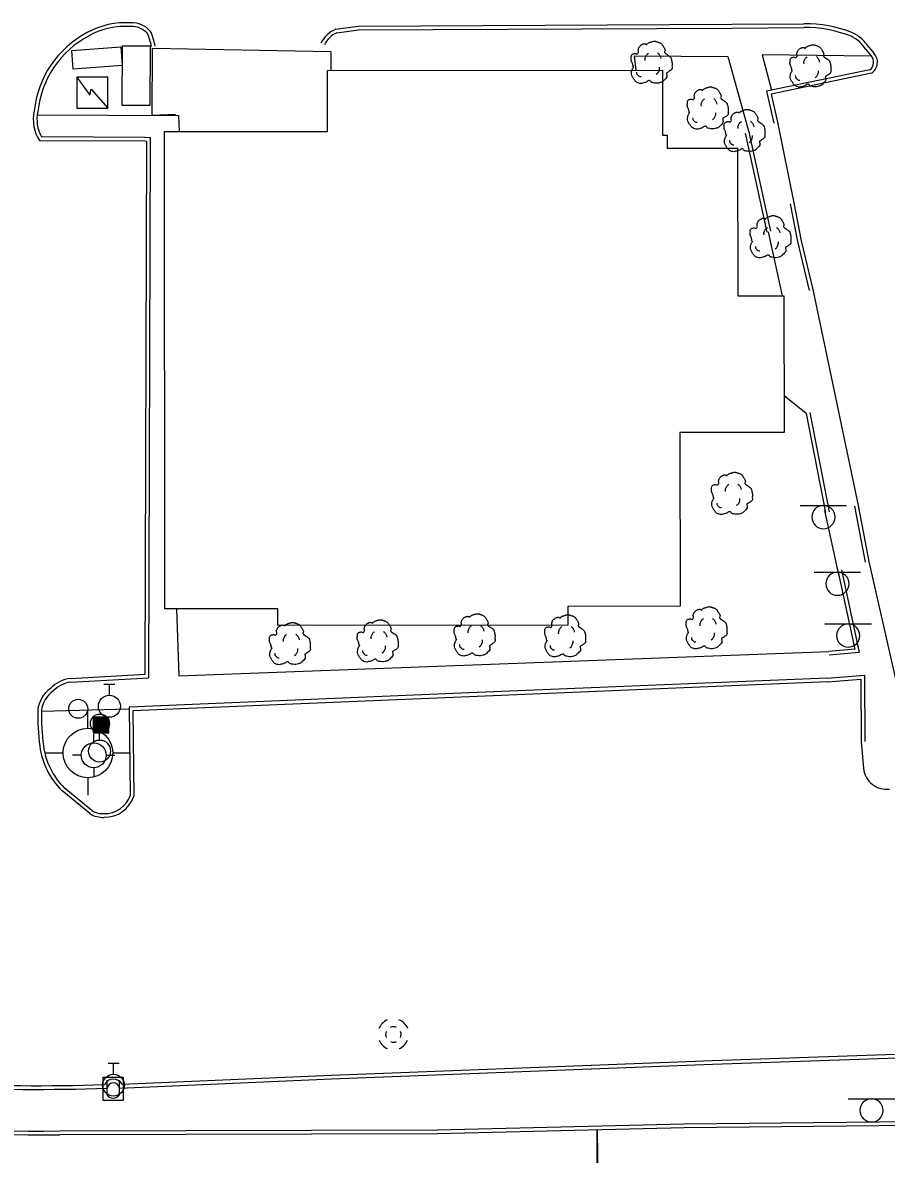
# Model space of a CAD drawing. Extents: x 2145380 to 2156929, y 139568 to 149130.
# Drawn here: x 2151727 to 2151866.2, y 143024.7 to 143207.1 of the extents above; entities that cross this region are included whole.
import ezdxf

# ---------------------------------------------------------------- set-up
doc = ezdxf.new("R2010")
doc.units = 0
for name, color, linetype in [('Default', 7, 'Continuous'), ('TOPO_Asphalt', 7, 'Continuous'), ('TOPO_Building', 7, 'Continuous'), ('TOPO_Concrete', 7, 'Continuous'), ('TOPO_Curb Back', 7, 'Continuous'), ('TOPO_DRAIN_Manhole', 7, 'Continuous'), ('TOPO_Misc', 7, 'Continuous'), ('TOPO_Misc Line', 7, 'Continuous'), ('TOPO_Sidewalk', 7, 'Continuous'), ('TOPO_Sign', 7, 'Continuous'), ('TOPO_Tree', 7, 'Continuous'), ('TOPO_Wall Freestanding', 7, 'Continuous'), ('TOPO_Water Fire Hydrant', 7, 'Continuous'), ('TOPO_Water Meter', 7, 'Continuous'), ('TOPO_Water Valve', 7, 'Continuous')]:
    doc.layers.add(name, color=color, linetype=linetype)

# ---------------------------------------------------------------- blocks, each defined once
blk = doc.blocks.new('MHEXST')
at = {"layer": 'TOPO_DRAIN_Manhole'}
for centre, radius, start, end in [((-0.14, 0.26), 12.7, 112.97475, 158.26364), ((-0.14, 0.26), 12.7, 22.07441, 68.69913), ((-0.08, 0.11), 6.35, 157.97219, 204.16105), ((-0.08, 0.11), 6.35, 66.19406, 113.69103), ((-0.08, 0.11), 6.35, 336.80229, 21.40458), ((-0.14, 0.26), 12.7, 202.6921, 248.19382), ((-0.08, 0.11), 6.35, 248.57914, 293.19947), ((-0.14, 0.26), 12.7, 291.79631, 337.30323)]:
    blk.add_arc(centre, radius, start, end, dxfattribs=at)
blk = doc.blocks.new('CB')
at = {"layer": 'TOPO_Misc'}
for p, q in [((-3.08, 2.99), (3.24, 2.99)), ((-3.08, 2.68), (3.24, 2.68)), ((-3.08, 2.36), (3.24, 2.36)), ((-3.08, 2.05), (3.24, 2.05)), ((-3.08, 1.73), (3.24, 1.73)), ((-3.08, 1.4), (3.24, 1.4)), ((-3.08, 1.1), (3.24, 1.1)), ((-3.08, 0.77), (3.24, 0.77)), ((-3.08, 0.46), (3.24, 0.46)), ((-3.08, 0.14), (3.24, 0.14)), ((-3.08, -0.17), (3.24, -0.17)), ((-3.08, -0.48), (3.24, -0.48)), ((-3.08, -0.8), (3.24, -0.8)), ((-3.08, -1.11), (3.26, -1.11)), ((-3.08, -1.43), (3.26, -1.43)), ((-3.08, -1.75), (3.26, -1.75)), ((-3.08, -2.07), (3.26, -2.07)), ((-3.08, -2.39), (3.26, -2.39)), ((-3.08, -2.7), (3.26, -2.7)), ((-3.08, -3.02), (3.26, -3.02))]:
    blk.add_line(p, q, dxfattribs=at)
blk.add_lwpolyline([(3.26, -3.29), (3.24, 3.05), (-3.09, 3.04), (-3.08, -3.3), (3.26, -3.29)], dxfattribs=at)
blk = doc.blocks.new('FIRHYD')
at = {"layer": 'TOPO_Water Fire Hydrant'}
for p, q in [((-0.02, 10.16), (-0.03, 17.34)), ((10.16, 0.02), (17.34, 0.03)), ((-10.16, -0.02), (-17.34, -0.03)), ((0.02, -10.16), (0.03, -17.34))]:
    blk.add_line(p, q, dxfattribs=at)
blk.add_circle((0, 0), 10.16, dxfattribs=at)
blk = doc.blocks.new('TREE')
at = {"layer": 'TOPO_Tree'}
for points in [[(-14.07, -0.4), (-14.17, 0.5), (-14.37, 1.38), (-14.6, 2.25), (-14.84, 3.17), (-15.47, 3.96), (-15.66, 4.9), (-15.8, 5.59), (-15.71, 6.31), (-15.66, 7.01), (-15.6, 7.91), (-15.72, 8.8), (-15.13, 9.66), (-14.62, 10.42), (-13.76, 10.49), (-13.02, 10.72), (-12.18, 10.98), (-11.06, 10), (-10.37, 10.72), (-9.4, 11.74), (-10.29, 13.28), (-9.84, 14.42), (-9.56, 15.15), (-9.32, 15.89), (-8.78, 16.54), (-8.18, 17.26), (-7.5, 17.68), (-6.67, 18.13), (-6.14, 18.41), (-5.61, 18.61), (-5.08, 18.66), (-4.55, 18.71), (-4.02, 18.54), (-3.49, 18.13)], [(-3.49, 17.6), (-3.07, 18.27), (-2.58, 18.8), (-1.9, 19.19), (-1.05, 19.68), (-0.19, 19.96), (0.74, 20.24), (1.62, 20.51), (2.51, 20.82), (3.39, 20.77), (4.1, 20.73), (4.8, 20.47), (5.51, 20.24), (6.43, 19.95), (7.32, 19.73), (8.15, 19.19), (9.36, 18.4), (10.02, 17.21), (10.8, 16.01), (11.24, 15.33), (11.58, 14.62), (11.86, 13.89), (12.17, 13.08), (11.37, 12.02), (11.86, 11.25), (12, 11.03), (12.18, 10.86), (12.39, 10.72), (12.91, 10.35), (13.45, 10.02), (13.97, 9.66), (14.7, 9.16), (15.41, 8.68), (16.09, 8.07), (16.7, 7.53), (16.93, 6.73), (17.15, 5.95), (17.59, 4.38), (17.71, 2.77), (17.68, 1.19), (17.65, -0.25), (17.83, -2.22), (16.62, -3.04), (15.47, -3.83), (14.31, -4.58), (13.16, -5.35)], [(-4.21, 5.09), (-4.46, 6.09), (-4.3, 7.21), (-3.84, 8.21), (-3.33, 9.34), (-2.71, 10.27), (-1.64, 10.97)], [(5.89, 11.15), (6.5, 10.68), (6.96, 10.17), (7.36, 9.5), (7.93, 8.56), (8.31, 7.6), (8.46, 6.56)], [(13.16, -5.34), (13.25, -5.81), (13.36, -6.28), (13.45, -6.75), (13.76, -8.52), (12.24, -10.03), (10.8, -11.51), (9.98, -12.34), (9.13, -12.77), (8.15, -13.1), (5.97, -13.83), (3.32, -13.56), (1.27, -13.1), (0.49, -12.92), (-0.06, -11.44), (-0.84, -11.51), (-2.04, -11.61), (-3.28, -12.78), (-4.55, -13.1), (-6.06, -13.47), (-7.77, -14.03), (-9.31, -13.62), (-11.36, -13.09), (-12.84, -11.41), (-14.07, -9.39), (-15.32, -7.35), (-15.61, -5.13), (-15.13, -3.04), (-14.87, -1.89), (-13.91, -0.75), (-13.54, 0.13)], [(-11.38, -4.46), (-11.47, -5.41), (-11.03, -6.32), (-10.09, -7.22), (-9.3, -7.97), (-8.49, -8.26), (-7.7, -8.14)], [(4.79, -6.29), (5.71, -5.66), (6.3, -4.92), (6.81, -3.91), (7.36, -2.81), (7.63, -1.7), (7.54, -0.6)]]:
    blk.add_open_spline(points, degree=3, dxfattribs=at)
blk = doc.blocks.new('WATVAL')
at = {"layer": 'Default'}
for p, q in [((-2.25, 9), (2.25, 9)), ((0, 4.5), (0, 9))]:
    blk.add_line(p, q, dxfattribs=at)
blk.add_circle((0, 0), 4.5, dxfattribs=at)
blk = doc.blocks.new('WTRMTR')
at = {"layer": 'Default'}
blk.add_circle((0, 0), 3.89, dxfattribs=at)

msp = doc.modelspace()

# ---------------------------------------------------------------- linework, layer by layer
at = {"layer": 'TOPO_Asphalt'}
for p, q in [((2151848.62, 143191.07), (2151851.29, 143178.06)), ((2151854.34, 143164.11), (2151861.66, 143129.27)), ((2151863.38, 143120.26), (2151869.1, 143094.95)), ((2151819.58, 143028.45), (2151820.06, 142997.22))]:
    msp.add_line(p, q, dxfattribs=at)
msp.add_lwpolyline([(2151862.14, 143091.24), (2151862.52, 143086.89)], dxfattribs=at)
msp.add_arc((2151866.22, 143087.26), 3.72, 185.7592, 277.7213, dxfattribs=at)
at = {"layer": 'TOPO_Building'}
msp.add_lwpolyline([(2151749.91, 143112.62), (2151749.83, 143189.58), (2151776.11, 143189.61), (2151776.1, 143199.42), (2151830.11, 143199.48), (2151830.13, 143189.01), (2151830.85, 143189.01), (2151830.85, 143186.87), (2151842.21, 143186.88), (2151842.23, 143163.08), (2151849.69, 143163.09), (2151849.71, 143141.07), (2151832.9, 143141.05), (2151832.93, 143113.03), (2151814.83, 143113.01), (2151814.83, 143110.01), (2151768.1, 143109.96), (2151768.1, 143112.63)], close=True, dxfattribs=at)
at = {"layer": 'TOPO_Concrete'}
msp.add_lwpolyline([(2151819.62, 142996.86), (2151819.53, 143013.1), (2151819.56, 143028.69)], dxfattribs=at)
at = {"layer": 'TOPO_Curb Back'}
for p, q in [((2151843.46, 143189.33), (2151846.93, 143173.36)), ((2151844.04, 143189.46), (2151847.51, 143173.49)), ((2151853.25, 143144.14), (2151856.36, 143128.14)), ((2151853.84, 143144.26), (2151856.95, 143128.25)), ((2151861.07, 143129.15), (2151862.79, 143120.14)), ((2151861.66, 143129.27), (2151863.38, 143120.26))]:
    msp.add_line(p, q, dxfattribs=at)
for points in [[(2151777.48, 143206.07), (2151781.07, 143206.58), (2151841.3, 143206.87), (2151852.89, 143206.96)], [(2151777.64, 143205.48), (2151781.12, 143205.98), (2151841.3, 143206.27), (2151852.9, 143206.36)], [(2151863.38, 143203.17), (2151864.19, 143202.19)], [(2151862.89, 143202.81), (2151863.73, 143201.79)], [(2151863.53, 143199.55), (2151846.89, 143196.08), (2151848.03, 143190.94)], [(2151863.77, 143198.98), (2151847.61, 143195.61), (2151848.62, 143191.07)], [(2151734.74, 143100.8), (2151747.33, 143101.5), (2151747.58, 143188.55), (2151746.69, 143188.61), (2151730.04, 143188.7)], [(2151734.69, 143101.4), (2151746.73, 143102.07), (2151746.97, 143187.99), (2151746.66, 143188.01), (2151729.7, 143188.1)], [(2151850.7, 143177.94), (2151851.88, 143171.85), (2151853.76, 143163.97)], [(2151851.29, 143178.06), (2151852.47, 143171.98), (2151854.34, 143164.11)], [(2151858.97, 143118.92), (2151861.83, 143105.59), (2151856.96, 143105.16)], [(2151858.38, 143118.79), (2151861.1, 143106.13), (2151856.91, 143105.75)], [(2151856.67, 143101.45), (2151798.95, 143099.06), (2151744.15, 143096.76), (2151744.3, 143082.49)], [(2151856.69, 143100.85), (2151798.97, 143098.46), (2151744.76, 143096.19), (2151744.9, 143082.39)], [(2151856.65, 143101.45), (2151862.66, 143101.94), (2151862.74, 143091.24)], [(2151856.7, 143100.85), (2151862.06, 143101.29), (2151862.14, 143091.24)], [(2151737.8, 143079.6), (2151733.27, 143083.33)], [(2151738.15, 143080.09), (2151733.67, 143083.77)], [(2151742.59, 143035.34), (2151776.78, 143036.84), (2151838.16, 143039.21), (2151888.51, 143040.92), (2151887.82, 143055.78)], [(2151743, 143035.96), (2151776.76, 143037.44), (2151838.14, 143039.81), (2151887.88, 143041.5), (2151887.23, 143055.75)], [(2151891.12, 143030.14), (2151833.58, 143029.55), (2151793.85, 143028.55), (2151732.95, 143028.43)], [(2151891.14, 143029.54), (2151833.59, 143028.95), (2151793.86, 143027.95), (2151732.95, 143027.83)]]:
    msp.add_lwpolyline(points, dxfattribs=at)
for centre, radius, start, end in [((2151743.61, 143194.11), 13.02, 86.5368, 118.7109), ((2151743.61, 143194.12), 12.42, 86.3807, 118.6054), ((2151744.58, 143203.23), 3.89, 39.4549, 92.6648), ((2151744.58, 143203.23), 3.29, 40.7347, 93.2078), ((2151853.01, 143185.72), 21.24, 68.6391, 90.323), ((2151744.91, 143191.25), 16.15, 117.8548, 174.1684), ((2151744.91, 143191.25), 15.55, 117.729, 174.302), ((2151739.6, 143201.95), 8.23, 9.2119, 24.6283), ((2151739.6, 143201.95), 8.83, 9.2119, 25.1654), ((2151779.1, 143201.91), 4.46, 111.3613, 154.8), ((2151779.1, 143201.91), 3.86, 112.3543, 154.801), ((2151853.01, 143185.72), 20.64, 68.7067, 90.3226), ((2151857.89, 143199.63), 5.93, 32.4771, 63.8174), ((2151857.89, 143199.63), 6.53, 32.8065, 64.0477), ((2151862.64, 143200.76), 1.51, 306.3689, 43.3352), ((2151862.64, 143200.76), 2.11, 302.5265, 42.7363), ((2151734.95, 143191.53), 6.27, 167.3821, 213.0957), ((2151734.95, 143191.53), 5.67, 167.0283, 209.8846), ((2151735.32, 143096.07), 5.37, 96.7563, 136.071), ((2151735.32, 143096.07), 4.77, 96.9768, 136.6817), ((2151734.48, 143095.68), 5.11, 126.3726, 172.8169), ((2151734.48, 143095.68), 4.51, 125.7265, 172.4215), ((2151769, 143095.6), 39.59, 178.9575, 187.4571), ((2151769, 143095.6), 38.99, 179.0061, 187.4579), ((2151741.87, 143092.02), 12.22, 187.3298, 225.3305), ((2151741.86, 143092.02), 11.62, 187.3259, 225.1986), ((2151740.2, 143083.96), 4.36, 268.836, 340.292), ((2151740.2, 143083.96), 4.95, 269.0904, 341.5739), ((2151739.92, 143083.07), 4.07, 238.5572, 272.758), ((2151739.92, 143083.07), 3.47, 239.2225, 273.0747), ((2151729.58, 143368.47), 340.65, 256.8007, 270.5682), ((2151729.58, 143368.48), 340.06, 256.8029, 270.5684), ((2151728.82, 143389.33), 354.19, 263.0719, 271.9037), ((2151728.82, 143389.33), 353.59, 263.0722, 271.8371), ((2151741.59, 143035.18), 1.61, 28.9122, 152.5427), ((2151741.59, 143035.18), 1.01, 9.1846, 171.0308)]:
    msp.add_arc(centre, radius, start, end, dxfattribs=at)
at = {"layer": 'TOPO_Misc'}
for p, q in [((2151740.52, 143036.65), (2151740.52, 143034.24)), ((2151742.6, 143034.25), (2151742.6, 143036.65))]:
    msp.add_line(p, q, dxfattribs=at)
for points in [[(2151740.69, 143193.33), (2151740.68, 143198.32), (2151735.69, 143198.32), (2151735.7, 143193.32), (2151740.69, 143193.33)], [(2151735.69, 143198.32), (2151737.8, 143195.45), (2151738.03, 143196.39), (2151740.69, 143193.33)], [(2151739.93, 143033.33), (2151739.93, 143037.09), (2151743.19, 143037.09), (2151743.19, 143033.33), (2151739.93, 143033.33)]]:
    msp.add_lwpolyline(points, dxfattribs=at)
msp.add_arc((2151741.56, 143035.06), 1.32, 218.3412, 322.0625, dxfattribs=at)
at = {"layer": 'TOPO_Misc Line'}
for points in [[(2151743.04, 143200.21), (2151735.14, 143199.62), (2151734.91, 143202.66), (2151742.81, 143203.25)], [(2151743.02, 143193.8), (2151743.05, 143203.39), (2151747.51, 143203.37), (2151747.48, 143193.79)]]:
    msp.add_lwpolyline(points, close=True, dxfattribs=at)
at = {"layer": 'TOPO_Sidewalk'}
for p, q in [((2151849.43, 143163.09), (2151847.22, 143173.42)), ((2151853.25, 143144.14), (2151849.71, 143146.96)), ((2151858.57, 143117.91), (2151856.3, 143128.46)), ((2151730.01, 143096.13), (2151744.16, 143096.49))]:
    msp.add_line(p, q, dxfattribs=at)
for points in [[(2151825.85, 143199.47), (2151825.59, 143201.81), (2151840.62, 143201.65), (2151844.08, 143189.29)], [(2151863.78, 143201.74), (2151846.16, 143201.93), (2151847.67, 143196.24)], [(2151729.34, 143192.29), (2151752.1, 143192.15), (2151752.19, 143189.59)], [(2151751.76, 143112.62), (2151752.16, 143101.81), (2151856.91, 143105.75)]]:
    msp.add_lwpolyline(points, dxfattribs=at)
at = {"layer": 'TOPO_Sign'}
for points in [[(2151852.3, 143129.28), (2151859.79, 143129.29)], [(2151856.05, 143129.28), (2151856.05, 143129.28)], [(2151854.18, 143127.41), (2151854.18, 143127.41)], [(2151857.91, 143127.41), (2151857.91, 143127.41)], [(2151856.05, 143125.54), (2151856.05, 143125.54)], [(2151854.55, 143118.54), (2151862.04, 143118.55)], [(2151858.3, 143118.54), (2151858.3, 143118.54)], [(2151856.43, 143116.67), (2151856.43, 143116.67)], [(2151860.17, 143116.67), (2151860.17, 143116.67)], [(2151858.3, 143114.81), (2151858.3, 143114.81)], [(2151856.3, 143110.18), (2151863.79, 143110.18)], [(2151860.05, 143110.18), (2151860.05, 143110.18)], [(2151858.18, 143108.31), (2151858.18, 143108.31)], [(2151861.92, 143108.31), (2151861.92, 143108.31)], [(2151860.05, 143106.44), (2151860.05, 143106.44)], [(2151860.05, 143033.63), (2151867.54, 143033.64)], [(2151863.8, 143033.63), (2151863.8, 143033.63)], [(2151861.93, 143031.76), (2151861.93, 143031.76)], [(2151865.66, 143031.76), (2151865.66, 143031.76)], [(2151863.8, 143029.9), (2151863.8, 143029.9)]]:
    msp.add_lwpolyline(points, dxfattribs=at)
for centre, start, end in [((2151856.05, 143127.41), 90, 180), ((2151856.05, 143127.41), 360, 90), ((2151856.05, 143127.41), 180, 270), ((2151856.05, 143127.41), 270, 0), ((2151858.3, 143116.67), 90, 180), ((2151858.3, 143116.67), 360, 90), ((2151858.3, 143116.67), 180, 270), ((2151858.3, 143116.67), 270, 0), ((2151860.05, 143108.31), 90, 180), ((2151860.05, 143108.31), 360, 90), ((2151860.05, 143108.31), 180, 270), ((2151860.05, 143108.31), 270, 0), ((2151863.8, 143031.76), 90, 180), ((2151863.8, 143031.76), 360, 90), ((2151863.8, 143031.76), 180, 270), ((2151863.8, 143031.76), 270, 0)]:
    msp.add_arc(centre, 1.87, start, end, dxfattribs=at)
at = {"layer": 'TOPO_Wall Freestanding'}
msp.add_lwpolyline([(2151751.6, 143192.3), (2151747.83, 143192.16), (2151747.89, 143203), (2151776.64, 143202.5), (2151776.67, 143199.42)], dxfattribs=at)

# ---------------------------------------------------------------- block references
at = {"layer": 'TOPO_DRAIN_Manhole', "xscale": 0.19685000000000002, "yscale": 0.19685000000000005}
msp.add_blockref('MHEXST', (2151786.75, 143043.98), dxfattribs=at)
at = {"layer": 'TOPO_Misc', "xscale": 0.39370000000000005, "yscale": 0.3937000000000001}
msp.add_blockref('CB', (2151739.56, 143093.95), dxfattribs=at)
at = {"layer": 'TOPO_Tree', "xscale": 0.19685000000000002, "yscale": 0.19685000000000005}
for p in [(2151828.16, 143200.05), (2151853.75, 143199.47), (2151837.2, 143192.69), (2151843.14, 143189.05), (2151847.33, 143171.93), (2151841.11, 143130.55), (2151799.63, 143107.74), (2151814.23, 143107.59), (2151837.02, 143108.88), (2151769.86, 143106.34), (2151784, 143106.77)]:
    msp.add_blockref('TREE', p, dxfattribs=at)
at = {"layer": 'TOPO_Water Fire Hydrant'}
for p, xscale, yscale in [((2151737.49, 143089.38), 0.39370000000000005, 0.3937000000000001), ((2151738.43, 143089.01), 0.19685000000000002, 0.19685000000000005)]:
    msp.add_blockref('FIRHYD', p, dxfattribs=dict(at, xscale=xscale, yscale=yscale))
at = {"layer": 'TOPO_Water Meter', "xscale": 0.39370000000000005, "yscale": 0.3937000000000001}
for p in [(2151735.93, 143096.5), (2151739.43, 143094.13)]:
    msp.add_blockref('WTRMTR', p, dxfattribs=at)
at = {"layer": 'TOPO_Water Valve', "xscale": 0.39370000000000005, "yscale": 0.3937000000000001}
for p in [(2151740.96, 143096.91), (2151739.37, 143089.69), (2151741.62, 143035.82)]:
    msp.add_blockref('WATVAL', p, dxfattribs=at)

doc.saveas('drawing.dxf')
